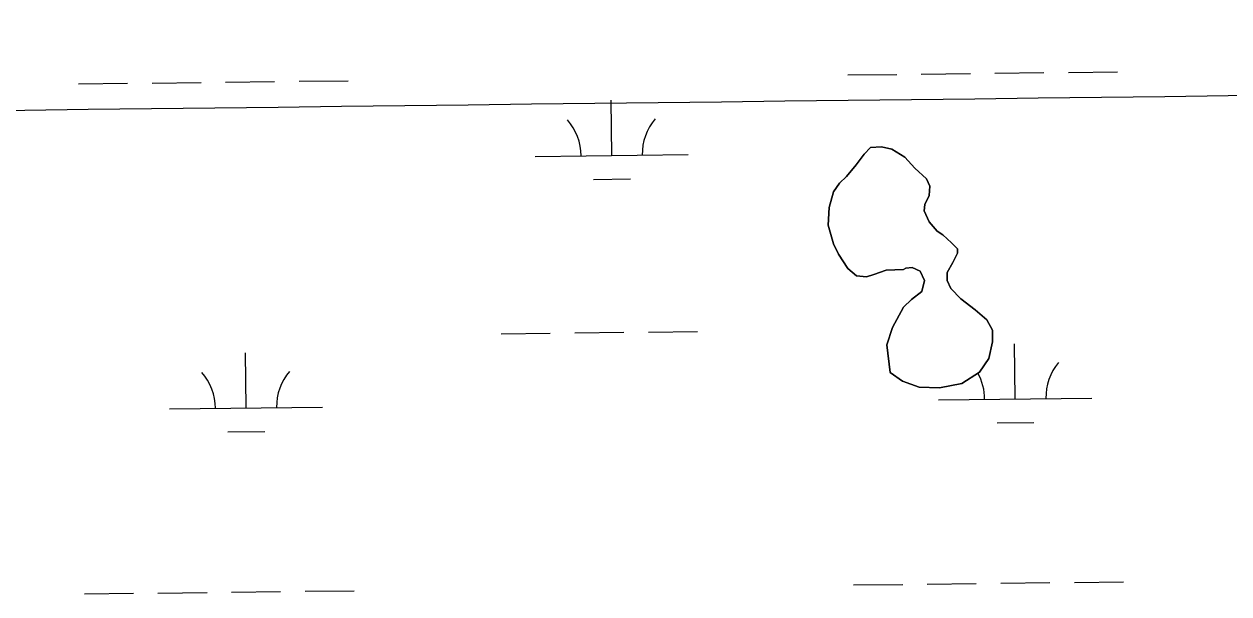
# Model space of a CAD drawing. Extents: x 3684037 to 3722149, y 433263 to 459021.
# Drawn here: x 3715193 to 3715979, y 450796 to 451168 of the extents above; entities that cross this region are included whole.
import ezdxf

# ---------------------------------------------------------------- set-up
doc = ezdxf.new("R2010")
doc.units = 0
for name, color, linetype in [('V-GRID-MAJR', 7, 'Continuous'), ('V-TOPO-SHOR', 7, 'Continuous'), ('V-WETL-SWMP', 7, 'Continuous')]:
    doc.layers.add(name, color=color, linetype=linetype)

msp = doc.modelspace()

# ---------------------------------------------------------------- linework, layer by layer
at = {"layer": 'V-GRID-MAJR'}
msp.add_spline([(3688126.82, 450798.39), (3693416.12, 450858.02), (3698705.41, 450918.41), (3703994.7, 450979.58), (3709283.97, 451041.51), (3714573.23, 451104.21), (3719862.49, 451167.68)], degree=3, dxfattribs=at)
at = {"layer": 'V-TOPO-SHOR'}
msp.add_lwpolyline([(3715766.35, 451007.58), (3715754.99, 451007.15), (3715746.94, 451004.33), (3715742.2, 451002.93), (3715735.58, 451003.42), (3715729.92, 451008.17), (3715723.8, 451017.66), (3715720.51, 451024.29), (3715717.23, 451036.6), (3715717.74, 451047.96), (3715720.62, 451058.36), (3715724.42, 451064.03), (3715729.17, 451068.27), (3715735.35, 451075.82), (3715740.57, 451082.9), (3715744.85, 451087.15), (3715751.94, 451087.59), (3715758.56, 451086.16), (3715767.06, 451080.92), (3715773.67, 451073.8), (3715781.21, 451066.68), (3715783.56, 451061.94), (3715783.07, 451055.79), (3715780.21, 451050.12), (3715779.73, 451045.86), (3715783.01, 451038.76), (3715788.2, 451032.59), (3715791.98, 451030.21), (3715797.64, 451024.98), (3715801.41, 451021.19), (3715801.4, 451018.35), (3715798.54, 451012.21), (3715794.73, 451005.6), (3715794.72, 451000.39), (3715797.06, 450995.18), (3715803.67, 450988.53), (3715813.11, 450981.4), (3715820.66, 450974.75), (3715824.42, 450968.12), (3715824.4, 450960.54), (3715821.99, 450949.67), (3715815.81, 450940.7), (3715804.43, 450933.17), (3715789.76, 450930.38), (3715776.51, 450930.89), (3715765.64, 450934.71), (3715757.61, 450940.42), (3715755.3, 450958.41), (3715759.13, 450969.75), (3715766.27, 450982.98), (3715771.49, 450988.16), (3715778.13, 450993.35), (3715780.05, 451000.44), (3715777.23, 451006.6), (3715772.03, 451008.98), (3715767.77, 451008.52), (3715766.35, 451007.58)], dxfattribs=at)
at = {"layer": 'V-WETL-SWMP'}
for p, q in [((3715729.88, 451134.54), (3715761.88, 451134.91)), ((3715777.88, 451135.1), (3715809.88, 451135.47)), ((3715825.87, 451135.65), (3715857.87, 451136.03)), ((3715873.87, 451136.21), (3715905.87, 451136.59)), ((3715228.01, 451128.7), (3715260, 451129.07)), ((3715276, 451129.26), (3715308, 451129.63)), ((3715324, 451129.81), (3715356, 451130.19)), ((3715372, 451130.37), (3715403.99, 451130.75)), ((3715575.89, 451082), (3715575.47, 451118)), ((3715525.89, 451081.42), (3715625.89, 451082.58)), ((3715564.07, 451066.43), (3715588.07, 451066.71)), ((3715503.83, 450965.72), (3715535.83, 450966.09)), ((3715551.83, 450966.28), (3715583.82, 450966.65)), ((3715599.82, 450966.84), (3715631.82, 450967.21)), ((3715839.19, 450923.19), (3715838.77, 450959.19)), ((3715337.32, 450917.35), (3715336.9, 450953.35)), ((3715789.19, 450922.61), (3715889.19, 450923.77)), ((3715287.32, 450916.77), (3715387.31, 450917.93)), ((3715827.37, 450907.62), (3715851.37, 450907.9)), ((3715325.5, 450901.78), (3715349.5, 450902.06)), ((3715279.87, 450796.6), (3715311.87, 450796.98)), ((3715327.87, 450797.16), (3715359.87, 450797.53)), ((3715375.87, 450797.72), (3715407.87, 450798.09)), ((3715733.75, 450801.88), (3715765.75, 450802.26)), ((3715781.75, 450802.44), (3715813.75, 450802.82)), ((3715829.74, 450803), (3715861.74, 450803.37)), ((3715877.74, 450803.56), (3715909.74, 450803.93)), ((3715231.88, 450796.04), (3715263.88, 450796.42))]:
    msp.add_line(p, q, dxfattribs=at)
msp.add_lwpolyline([(3715766.35, 451007.58), (3715767.77, 451008.52), (3715772.03, 451008.98), (3715777.23, 451006.6), (3715780.05, 451000.44), (3715778.13, 450993.35), (3715771.49, 450988.16), (3715766.27, 450982.98), (3715759.13, 450969.75), (3715755.31, 450958.41), (3715757.61, 450940.42), (3715765.64, 450934.71), (3715776.51, 450930.89), (3715789.75, 450930.38), (3715804.43, 450933.17), (3715815.81, 450940.7), (3715821.99, 450949.67), (3715824.4, 450960.54), (3715824.42, 450968.12), (3715820.66, 450974.75), (3715813.11, 450981.4), (3715803.67, 450988.53), (3715797.06, 450995.18), (3715794.72, 451000.39), (3715794.73, 451005.6), (3715798.54, 451012.21), (3715801.4, 451018.35), (3715801.41, 451021.19), (3715797.64, 451024.98), (3715791.98, 451030.21), (3715788.2, 451032.59), (3715783.01, 451038.76), (3715779.72, 451045.86), (3715780.21, 451050.12), (3715783.07, 451055.79), (3715783.56, 451061.94), (3715781.21, 451066.68), (3715773.67, 451073.8), (3715767.06, 451080.92), (3715758.56, 451086.15), (3715751.94, 451087.6), (3715744.85, 451087.15), (3715740.57, 451082.9), (3715735.34, 451075.82), (3715729.17, 451068.27), (3715724.42, 451064.03), (3715720.62, 451058.36), (3715717.75, 451047.96), (3715717.23, 451036.61), (3715720.51, 451024.29), (3715723.8, 451017.66), (3715729.92, 451008.17), (3715735.58, 451003.42), (3715742.2, 451002.93), (3715746.94, 451004.33), (3715754.99, 451007.15)], close=True, dxfattribs=at)
for centre, start, end in [((3715520.64, 451081.83), 359.89487, 41.43853), ((3715631.12, 451083.12), 139.89486, 181.43852), ((3715894.42, 450924.31), 139.89486, 181.43852), ((3715282.07, 450917.18), 359.89487, 41.43853), ((3715392.55, 450918.47), 139.89486, 181.43852), ((3715783.95, 450923.02), 359.89487, 28.8662)]:
    msp.add_arc(centre, 35.25, start, end, dxfattribs=at)

doc.saveas('drawing.dxf')
